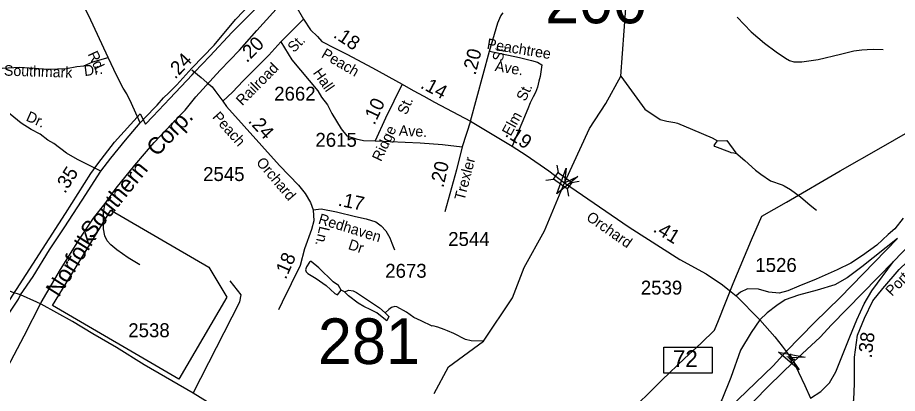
# Model space of a CAD drawing. Extents: x 1473865 to 1648260, y 639067 to 773536.
# Drawn here: x 1544745 to 1552644, y 683282 to 686657 of the extents above; entities that cross this region are included whole.
import ezdxf

# ---------------------------------------------------------------- set-up
doc = ezdxf.new("R2010")
doc.units = 0
for name, color, linetype in [('Exist Boundary Political City Limit New', 7, 'Continuous'), ('Exist Hydrographic Creek Single Shore', 7, 'Continuous'), ('Exist Hydrographic Misc Water Feature', 7, 'Continuous'), ('Exist Railroad Mainline', 7, 'Continuous'), ('Exist Railroad Mainline Label', 7, 'Continuous'), ('Exist Railroad Siding', 7, 'Continuous'), ('Exist Road Non-System Type 51', 7, 'Continuous'), ('Exist Road Non-System Type 51 Label', 7, 'Continuous'), ('Exist Road Primary Interstate Divided Center Attributed', 7, 'Continuous'), ('Exist Road Primary Interstate Interchange CELL', 7, 'Continuous'), ('Exist Road Primary Interstate Ramp 1 Lane Attributed', 7, 'Continuous'), ('Exist Road Primary Interstate Service Attributed', 7, 'Continuous'), ('Exist Road Primary US Mileage Hundredths English Label', 7, 'Continuous'), ('Exist Road Primary US UnDivided 4 Lane Attributed', 7, 'Continuous'), ('Exist Road Secondary Mileage Hundredths English Label', 7, 'Continuous'), ('Exist Road Secondary Structure Standard Bridge Attributed CELL', 7, 'Continuous'), ('Exist Road Secondary Structure Standard Bridge CELL', 7, 'Continuous'), ('Exist Road Secondary Structure Standard Bridge Number Label', 7, 'Continuous'), ('Exist Road Secondary Type 51 Attributed', 7, 'Continuous'), ('Exist Road Secondary Type 51 Label', 7, 'Continuous'), ('Exist Road Secondary Type 51 Number Label', 7, 'Continuous'), ('Exist Utilities Electrical Transmission Line', 7, 'Continuous'), ('Map Preparation Boundary City Limit Buffer Line', 7, 'Continuous')]:
    doc.layers.add(name, color=color, linetype=linetype)

msp = doc.modelspace()

# ---------------------------------------------------------------- linework, layer by layer
at = {"layer": 'Exist Boundary Political City Limit New'}
for points in [[(1544524.8, 683893.4), (1545174, 684896.9), (1545402.8, 685255.5), (1545464.5, 685344.8), (1545614.4, 685539.1), (1545845.6, 685793.9), (1545893, 685698.3), (1545960.1, 685769.4), (1546111.9, 685930.1), (1546313.2, 686143.5), (1546334.2, 686165.7), (1546469.8, 686309.2), (1546672.9, 686524.5), (1546740.6, 686596.2), (1548788.5, 688661.3)], [(1546622.4, 684147.4), (1546194.2, 683408.6), (1545059.1, 684071), (1545582.9, 684926.2), (1546463, 684416.1), (1546622.4, 684147.4)]]:
    msp.add_lwpolyline(points, dxfattribs=at)
at = {"layer": 'Exist Hydrographic Creek Single Shore'}
for points in [[(1550025.6, 685884), (1550162.6, 686132.1), (1550205.5, 686741.8), (1550322.6, 687264.6), (1550520.6, 687693.9), (1550657.6, 687884.8), (1550852.6, 688081.1), (1551095.6, 688210.8), (1551241.6, 688440.9), (1551477.6, 688646.1), (1551580.6, 688801.7), (1551744.7, 689143), (1551921.6, 689297), (1552308.7, 690024.5), (1552494.6, 690214.4), (1552947.1, 690776.1), (1553128.3, 690929.8), (1553507.4, 691129.5), (1554158.6, 691605.4), (1554399.5, 691859.9)], [(1548484.5, 683280.7), (1548613.5, 683521), (1548929, 683750.9), (1549189.5, 684139.6), (1549294.5, 684413.3), (1549474.5, 684741.1), (1549656.7, 685174.1), (1549880.5, 685661.8), (1550025.6, 685884)]]:
    msp.add_lwpolyline(points, dxfattribs=at)
at = {"layer": 'Exist Hydrographic Misc Water Feature'}
for p, q in [((1551028.1, 685550.9), (1551114.1, 685553.2)), ((1551114.1, 685553.2), (1551192.6, 685441.7)), ((1547681.3, 684194.7), (1547651.7, 684207.6))]:
    msp.add_line(p, q, dxfattribs=at)
for points in [[(1551207, 686662.1), (1551330.5, 686529.7), (1551450.2, 686425.8), (1551557.2, 686348.4), (1551640, 686293.5), (1551675.6, 686272.8), (1551715.3, 686260), (1551787.3, 686258.5), (1551931.8, 686279.5), (1552132.7, 686327.5), (1552253.3, 686357), (1552325.6, 686367.5), (1552373.6, 686370.5), (1552429.6, 686373.4), (1552517.6, 686371.6)], [(1550162.6, 686132.1), (1550376.3, 685834.8), (1550515, 685741), (1550574.6, 685727.4), (1550646.6, 685714.5), (1550670.5, 685709.9), (1550805.7, 685652.2), (1550980.4, 685575.6), (1551028.1, 685550.9)], [(1551192.6, 685441.7), (1551186.5, 685437.7), (1551176.5, 685437.9), (1551152.6, 685442.5), (1551138.4, 685446.9), (1551005.3, 685498.8), (1550999.4, 685507.2), (1551009.8, 685526.6), (1551028.1, 685550.9)], [(1551192.6, 685441.7), (1551275.4, 685372.7), (1551370.1, 685287.1), (1551417.6, 685250), (1551504.6, 685190.9), (1551608.1, 685153.5), (1551628.1, 685147.3), (1551683.6, 685114.2), (1551774.6, 685048.4), (1551861.2, 684971.1), (1551916.7, 684926.5)], [(1547651.7, 684207.6), (1547626.3, 684249.9), (1547578.7, 684284.5), (1547450.6, 684408.6), (1547381.6, 684465.8), (1547373.6, 684466), (1547365.5, 684459.5), (1547338.8, 684418.2), (1547330.4, 684390.5), (1547336, 684374), (1547351.9, 684359.7), (1547427.1, 684313), (1547514.3, 684251.4), (1547593.1, 684178.4), (1547617.1, 684168.1), (1547651.7, 684207.6)], [(1547681.3, 684194.7), (1547719.7, 684210.3), (1547757.4, 684203.8), (1547787.3, 684186.8), (1547993.1, 684051.3), (1548046.6, 684006.7)], [(1548046.6, 684006.7), (1548077.9, 683972.5), (1548059.5, 683932.6), (1548047.6, 683941.1), (1547970.5, 684004.2), (1547893.2, 684045.1), (1547877.3, 684049.5), (1547853.3, 684061.5), (1547801.8, 684092.9), (1547714.9, 684157.9), (1547681.3, 684194.7)], [(1548929, 683750.9), (1548816.8, 683752.4), (1548765.2, 683765.8), (1548661.8, 683818.7), (1548606.2, 683843.6), (1548574.4, 683856.6), (1548518.8, 683877.4), (1548472.9, 683888.2), (1548466.8, 683885.9), (1548367.5, 683932.2), (1548304.1, 683964.7), (1548236.7, 684011.9), (1548149.5, 684059.6), (1548133.6, 684063.3), (1548101.3, 684052.4), (1548076.9, 684034.1), (1548046.6, 684006.7)]]:
    msp.add_lwpolyline(points, dxfattribs=at)
at = {"layer": 'Exist Railroad Mainline'}
for points in [[(1545530.2, 684986.4), (1545630.6, 685124.4), (1545798.2, 685331.3), (1545971.8, 685534.3), (1546138.9, 685711.3), (1546250.8, 685825.3), (1546345.6, 685943.7), (1546564.2, 686183.7), (1546736.2, 686364.8), (1546894.5, 686541.8), (1547124.4, 686794.6), (1547322.2, 687007.3), (1547547, 687267.6), (1547785.5, 687529.8), (1548019.7, 687772.2), (1548266.3, 688042), (1548491.4, 688291.1), (1548699.3, 688511.6), (1548957.7, 688755.8), (1549175.7, 688986.3), (1549320.4, 689187.5)], [(1544536.3, 683292.4), (1544803.2, 683799.5), (1544957.1, 684097.8), (1545129.8, 684395.6), (1545300.6, 684666.4), (1545425.9, 684856.2), (1545530.2, 684986.4)]]:
    msp.add_lwpolyline(points, dxfattribs=at)
at = {"layer": 'Exist Railroad Siding'}
msp.add_lwpolyline([(1545842.4, 684436.6), (1545737.6, 684498.6), (1545634.8, 684570.5), (1545581.7, 684617.4), (1545550.2, 684652), (1545527.1, 684698.3), (1545516.2, 684760.5), (1545515.7, 684846.6), (1545516.8, 684908.6), (1545530.2, 684986.4)], dxfattribs=at)
at = {"layer": 'Exist Road Non-System Type 51'}
for points in [[(1547108.8, 686439.4), (1547206.1, 686277.6), (1547439.9, 685999.6), (1547473.8, 685942.2), (1547528.4, 685874.2), (1547565.7, 685795.1), (1547649.2, 685659.2), (1547701.4, 685593.9), (1547784.5, 685566.7), (1547851.9, 685553.3), (1547954.7, 685549.4)], [(1548980.6, 686354.9), (1549249.9, 686299.3), (1549360.5, 686270.6), (1549413.7, 686257.5), (1549451.4, 686233.5), (1549440.3, 686148.3), (1549438, 686128.9), (1549425.1, 686084.4), (1549412.4, 686030.7), (1549395, 685985.1), (1549373.9, 685945.8), (1549346.7, 685892.5), (1549325.2, 685836.1), (1549273.2, 685707.4), (1549186.6, 685503.3)], [(1544292.6, 685990.2), (1544314.6, 686031.5), (1544339.9, 686073.7), (1544419.9, 686152.3), (1544526.3, 686186), (1544606.4, 686202.9), (1544764.7, 686210.2), (1545019.9, 686194.4), (1545183.5, 686201), (1545278.4, 686217.2), (1545340.9, 686224.1), (1545419.6, 686258.9), (1545558.4, 686298.2)], [(1546309.3, 686186.7), (1546394.4, 686117.4), (1546444.9, 686073.7), (1546490.9, 686034), (1546517.3, 686000.7), (1546588.8, 685906)], [(1545492.2, 685277.3), (1545281.7, 685381.3), (1545184.7, 685440.4), (1545069.5, 685526.2), (1545018.2, 685555.7), (1544948.5, 685609.3), (1544868.3, 685652.9), (1544776, 685709.7), (1544644.3, 685816.5), (1544540.7, 685881.2), (1544466.3, 685913.5), (1544422.2, 685930)], [(1547954.7, 685549.4), (1548360.4, 685533.4), (1548560.4, 685518.1), (1548737.6, 685495.1)], [(1544771.8, 684166.1), (1544695.5, 684191.6), (1544510.9, 684267), (1544433.4, 684292.6), (1544393.6, 684301.4), (1544363.6, 684301.8), (1544350.8, 684296), (1544337.2, 684284.3), (1544024.1, 683834.1)], [(1546322.1, 683282.8), (1546739.3, 684105.1), (1546751.8, 684167), (1546654.1, 684292.2)]]:
    msp.add_lwpolyline(points, dxfattribs=at)
at = {"layer": 'Exist Road Primary Interstate Divided Center Attributed'}
for points in [[(1552610.6, 684465), (1552764, 684627.8), (1554092.3, 685949.2), (1555163.5, 686979.7), (1556160.2, 687979.4)], [(1552644.2, 684671.8), (1552129.9, 684144.2), (1551900.4, 683918.7), (1551645.4, 683659.2)], [(1551711.7, 683565.1), (1551951.2, 683787.3), (1552052.6, 683896.9), (1552610.6, 684465)], [(1551645.4, 683659.2), (1551527.8, 683529.1), (1551133.8, 683150.3), (1550737.1, 682762.2)], [(1550815.4, 682674), (1551203.8, 683057.5), (1551493.9, 683353.4), (1551711.7, 683565.1)]]:
    msp.add_lwpolyline(points, dxfattribs=at)
at = {"layer": 'Exist Road Primary Interstate Interchange CELL'}
msp.add_lwpolyline([(1550547.1, 683697.2), (1550982, 683697.2), (1550982, 683463.9), (1550547.1, 683463.9)], close=True, dxfattribs=at)
at = {"layer": 'Exist Road Primary Interstate Ramp 1 Lane Attributed'}
for points in [[(1552644.2, 684671.8), (1552324.6, 684418.2), (1552194, 684320.3), (1552083.5, 684257.1), (1551922.5, 684209.7), (1551755.2, 684165.5), (1551635.2, 684121.2), (1551562.6, 684070.7), (1551474.2, 684004.3), (1551409.8, 683941.3)], [(1551864, 683239.9), (1551957.1, 683299), (1552036, 683378), (1552092.9, 683475.9), (1552216, 683788.7), (1552279.1, 683943.6), (1552345.4, 684085.8), (1552414.9, 684202.7), (1552610.6, 684465)], [(1551409.8, 683941.3), (1551332.5, 683830), (1551235.9, 683670.4), (1551148.9, 683423.7), (1551066.7, 683225.4), (1550994.2, 683094.8), (1550737.1, 682762.2)]]:
    msp.add_lwpolyline(points, dxfattribs=at)
at = {"layer": 'Exist Road Primary Interstate Service Attributed'}
msp.add_lwpolyline([(1551982.4, 682962.2), (1552074, 682993.8), (1552156, 683053.8), (1552228.6, 683139.1), (1552253.9, 683224.5), (1552260.2, 683369.8), (1552260.2, 683606.8), (1552285.5, 683805.9), (1552348.6, 683957.6), (1552424.4, 684112.4), (1552512.3, 684223.5), (1552660.6, 684394.1), (1552877.8, 684605.2)], dxfattribs=at)
at = {"layer": 'Exist Road Primary US UnDivided 4 Lane Attributed'}
for points in [[(1545844.7, 685711.5), (1545973.3, 685845.7), (1545998.3, 685868.9), (1546055.5, 685935.1), (1546103.3, 685981), (1546175.3, 686052.7), (1546309.9, 686201.3), (1546509.4, 686409.9), (1546701.5, 686639.4), (1547063.6, 687018.8)], [(1544771.8, 684166.1), (1544886.4, 684331), (1545030.7, 684570.2), (1545164.4, 684769.6), (1545325.3, 685016.5), (1545492.2, 685277.3), (1545582.4, 685395.5), (1545713.4, 685557), (1545844.7, 685711.5)], [(1544410.1, 683619.5), (1544705.4, 684056.6), (1544752.1, 684126.8), (1544771.8, 684166.1)]]:
    msp.add_lwpolyline(points, dxfattribs=at)
at = {"layer": 'Exist Road Secondary Structure Standard Bridge Attributed CELL'}
for points in [[(1549774.2, 685229.7), (1549585.7, 685075.1), (1549671.7, 685303.2), (1549656.7, 685174.1)], [(1551762.1, 683494.2), (1551576.3, 683652.1), (1551816.2, 683608.3), (1551686.5, 683599.9)]]:
    msp.add_lwpolyline(points, close=True, dxfattribs=at)
at = {"layer": 'Exist Road Secondary Structure Standard Bridge CELL'}
for p, q in [((1549585.9, 685332.6), (1549597.1, 685264.5)), ((1549487.9, 685195.9), (1549556, 685207.1)), ((1549719.7, 685176.2), (1549787.8, 685187.5)), ((1549679.5, 685120.1), (1549690.8, 685052.1)), ((1551650.8, 683611.8), (1551667.9, 683609.7)), ((1551684, 683637.6), (1551681.9, 683620.5)), ((1551691.4, 683580), (1551689.2, 683562.9)), ((1551705, 683590.6), (1551722.1, 683588.5))]:
    msp.add_line(p, q, dxfattribs=at)
for points in [[(1549597.1, 685264.5), (1549719.9, 685176.5), (1549678.8, 685119.1), (1549556, 685207.1)], [(1551681.9, 683620.5), (1551705, 683590.7), (1551691.1, 683579.8), (1551667.9, 683609.7)]]:
    msp.add_lwpolyline(points, close=True, dxfattribs=at)
at = {"layer": 'Exist Road Secondary Type 51 Attributed'}
for points in [[(1545844.7, 685711.5), (1545768.5, 685883.9), (1545724.9, 685970.8), (1545692.4, 686023.6), (1545636.1, 686132.9), (1545558.4, 686298.2), (1545384.6, 686671.5), (1545289.7, 686863.1), (1545163.3, 687144.5), (1545032.6, 687426.3), (1544990, 687533.1), (1544859.5, 687796.4), (1544783.8, 687957.4), (1544724.7, 688071.4), (1544665.6, 688205.6), (1544560.7, 688419.2), (1544524, 688517.1)], [(1547194.6, 686829.2), (1547243.4, 686761), (1547311.1, 686641.9)], [(1548812.1, 685725.8), (1548980.6, 686354.9), (1549057.6, 686608.8), (1549083.3, 686673.4), (1549103.6, 686700.4)], [(1547311.1, 686641.9), (1547108.8, 686439.4), (1547001.5, 686318.9), (1546769.5, 686088.6), (1546674.4, 685988.3), (1546588.8, 685906)], [(1547311.1, 686641.9), (1547374.5, 686548.2), (1547437.9, 686487.8), (1547477.4, 686441.1), (1547594.1, 686381.6), (1547700.3, 686329.1), (1547931.4, 686204.8), (1548197.7, 686059.3)], [(1548197.7, 686059.3), (1548048.2, 685754.5), (1547954.7, 685549.4)], [(1548197.7, 686059.3), (1548296.4, 686001.7), (1548393.5, 685951.4), (1548487.1, 685897), (1548812.1, 685725.8)], [(1546588.8, 685906), (1546622, 685857), (1546937.2, 685505.7), (1547098.1, 685329.2), (1547267.3, 685152.2), (1547327.9, 685077.2), (1547374.4, 684996.2), (1547400.2, 684931.5)], [(1548812.1, 685725.8), (1548737.6, 685495.1), (1548686.2, 685288.9), (1548580.1, 684911.2)], [(1548812.1, 685725.8), (1549186.6, 685503.3), (1549312.1, 685420.5), (1549514.3, 685281.4), (1549656.7, 685174.1)], [(1549656.7, 685174.1), (1550235.7, 684775.4), (1550690.9, 684485.2), (1550928.4, 684354.3), (1551073.4, 684255.4), (1551138, 684206.7), (1551196.4, 684158.4)], [(1547400.2, 684931.5), (1547405.3, 684831.7), (1547383.2, 684753.4), (1547322.2, 684579.6), (1547281.1, 684431.5), (1547121.5, 684101.2), (1547088.2, 684032)], [(1547400.2, 684931.5), (1547471.8, 684939.5), (1547608.5, 684913.7), (1547780.2, 684870.8), (1547876, 684851), (1547961.3, 684822.7), (1548010.3, 684785.5), (1548052.8, 684740.4), (1548088.5, 684678.4), (1548105, 684632.2), (1548128.4, 684571.8)], [(1552697.3, 684856.5), (1552620.1, 684758.9), (1552560.1, 684708.3), (1552459.1, 684613.5), (1552331.9, 684521.5), (1552225.7, 684452.4), (1552103.2, 684393), (1551914.9, 684308.2), (1551758.2, 684245.4), (1551661.2, 684203.4), (1551582.3, 684181.3), (1551490.7, 684190.8), (1551396.3, 684217.2), (1551298.8, 684221.2), (1551236.8, 684192.2), (1551196.4, 684158.4)], [(1544957.6, 684083.9), (1544918.3, 684100), (1544771.8, 684166.1)], [(1551196.4, 684158.4), (1551409.8, 683941.3)], [(1547365.7, 682646.1), (1546991.5, 682867.5), (1546903.4, 682925.7), (1546322.1, 683282.8), (1545882.3, 683537.7), (1545634.3, 683693.5), (1545420.5, 683817.6), (1545238.4, 683927.3), (1544957.6, 684083.9)], [(1551409.8, 683941.3), (1551544.4, 683789.5), (1551610.7, 683707.3), (1551645.4, 683659.2)], [(1551645.4, 683659.2), (1551686.5, 683599.9), (1551711.7, 683565.1)], [(1551711.7, 683565.1), (1551755.9, 683473.5), (1551812.7, 683353.4), (1551864, 683239.9)]]:
    msp.add_lwpolyline(points, dxfattribs=at)
at = {"layer": 'Exist Utilities Electrical Transmission Line'}
msp.add_lwpolyline([(1546957.7, 679869.1), (1547049.2, 679961.5), (1547246.4, 680154.8), (1547749.5, 680648.9), (1548152.5, 681037.5), (1548571.8, 681456.1), (1548917.9, 681803.9), (1549164.5, 682055.4), (1549494.1, 682373.6), (1549825.7, 682689.4), (1550200.6, 683074.9), (1550532.4, 683404.7), (1550731.8, 683595.2), (1550882.2, 683732.4), (1551002.3, 683850.3), (1551037.8, 683935.6), (1551169.8, 684269.3), (1551332.8, 684660.4), (1551426.5, 684872.6), (1551648.8, 685000.6), (1552131.7, 685280), (1552497.3, 685491.3), (1552737.8, 685629.1)], dxfattribs=at)
at = {"layer": 'Map Preparation Boundary City Limit Buffer Line'}
for points in [[(1544524.8, 683893.4), (1545174, 684896.9), (1545402.8, 685255.5), (1545464.5, 685344.8), (1545614.4, 685539.1), (1545845.6, 685793.9), (1545893, 685698.3), (1545960.1, 685769.4), (1546111.9, 685930.1), (1546313.2, 686143.5), (1546334.2, 686165.7), (1546469.8, 686309.2), (1546672.9, 686524.5), (1546740.6, 686596.2), (1548788.5, 688661.3)], [(1546622.4, 684147.4), (1546194.2, 683408.6), (1545059.1, 684071), (1545582.9, 684926.2), (1546463, 684416.1), (1546622.4, 684147.4)]]:
    msp.add_lwpolyline(points, dxfattribs=at)

# ---------------------------------------------------------------- texts
at = {"layer": 'Exist Railroad Mainline Label'}
for s, rotation, p in [('Corp.', 46.64341, (1545996.3, 685401.8)), ('Southern', 50.98414, (1545411.6, 684660.1)), ('Norfolk', 57.77527, (1545115.9, 684138.7))]:
    msp.add_text(s, height=150, rotation=rotation, dxfattribs=at).set_placement(p)
at = {"layer": 'Exist Road Non-System Type 51 Label'}
for s, rotation, p in [('Peachtree', 350.72596, (1548953.4, 686377.1)), ('Ave.', 350.72596, (1549026.2, 686178.2)), ('Southmark', 358.20094, (1544621.6, 686135.8)), ('Dr.', 7.50868, (1545347.1, 686131.1)), ('Hall', 304.73986, (1547392.6, 686160.6)), ('St.', 64.14401, (1549303.3, 685898.8)), ('Dr.', 335.83784, (1544813.8, 685734.2)), ('Elm', 61.26441, (1549171.8, 685586.1)), ('Ave.', 357.42301, (1548166.4, 685595.9))]:
    msp.add_text(s, height=95, rotation=rotation, dxfattribs=at).set_placement(p)
at = {"layer": 'Exist Road Primary Interstate Interchange CELL'}
msp.add_text('72', height=150, dxfattribs=at).set_placement((1550628.5, 683518.8))
at = {"layer": 'Exist Road Primary US Mileage Hundredths English Label'}
for s, rotation, p in [('.24', 46.29777, (1546160.2, 686098.3)), ('.35', 57.38632, (1545170.5, 685070.7))]:
    msp.add_text(s, height=125, rotation=rotation, dxfattribs=at).set_placement(p)
at = {"layer": 'Exist Road Secondary Mileage Hundredths English Label'}
for s, rotation, p in [('.18', 326.46969, (1547571.8, 686484.7)), ('.20', 45.14946, (1546804, 686246.2)), ('.20', 75.83769, (1548856.1, 686134.2)), ('.14', 332.0657, (1548354.2, 686029.1)), ('.10', 64.84683, (1547949, 685685.7)), ('.24', 312.34658, (1546809.8, 685724.1)), ('.19', 326.60838, (1549114.2, 685596.8)), ('.20', 77.07736, (1548567.5, 685123.6)), ('.17', 348.31648, (1547616.1, 684968.6)), ('.41', 328.66467, (1550443.5, 684739.5)), ('.18', 66.13872, (1547153.1, 684299.2)), ('.38', 82.77021, (1552412.5, 683594))]:
    msp.add_text(s, height=125, rotation=rotation, dxfattribs=at).set_placement(p)
at = {"layer": 'Exist Road Secondary Structure Standard Bridge Number Label'}
for s, p in [('200', (1549482.1, 686605.8)), ('281', (1547441.7, 683545.5))]:
    msp.add_text(s, height=410.1, dxfattribs=at).set_placement(p)
at = {"layer": 'Exist Road Secondary Type 51 Label'}
for s, rotation, p in [('St.', 45.31943, (1547226, 686336.6)), ('Rd.', 295.18713, (1545372.6, 686329.7)), ('Peach', 329.52153, (1547465.3, 686305.1)), ('St.', 76.31714, (1549097, 686256.6)), ('Railroad', 45.14942, (1546762.5, 685859.6)), ('St.', 66.32169, (1548236.6, 685776.8)), ('Peach', 311.9041, (1546487.8, 685759.9)), ('Ridge', 64.84675, (1548008.5, 685357.9)), ('Orchard', 310.46155, (1546882, 685353.1)), ('Trexler', 75.51426, (1548756.7, 685007.9)), ('Redhaven', 342.88591, (1547438.1, 684808.6)), ('Orchard', 325.12166, (1549843.6, 684844.5)), ('Ln.', 256.69363, (1547457.1, 684788.9)), ('Dr', 341.55283, (1547706.3, 684580)), ('Porter', 46.41669, (1552595.2, 684149.3))]:
    msp.add_text(s, height=95, rotation=rotation, dxfattribs=at).set_placement(p)
at = {"layer": 'Exist Road Secondary Type 51 Number Label'}
for s, p in [('2662', (1547049.1, 685910.9)), ('2615', (1547419, 685496.5)), ('2545', (1546410.9, 685189.1)), ('2544', (1548611.2, 684605.8)), ('2673', (1548045.8, 684320.3)), ('1526', (1551368.5, 684372.7)), ('2539', (1550340.6, 684169.3)), ('2538', (1545739, 683786.5))]:
    msp.add_text(s, height=125, dxfattribs=at).set_placement(p)

doc.saveas('drawing.dxf')
